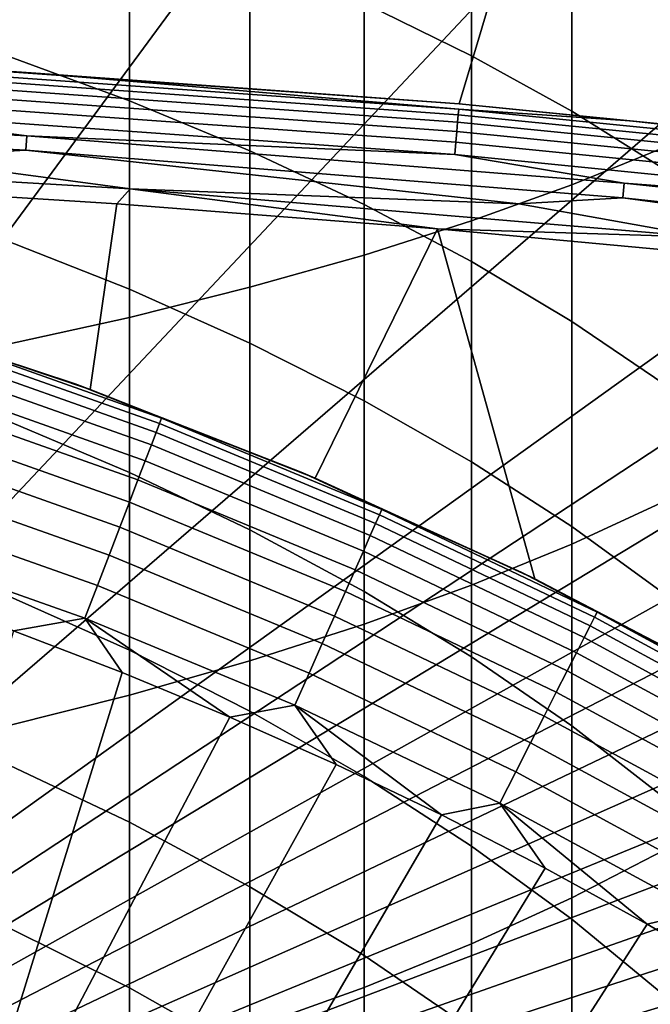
# Model space of a CAD drawing. Header units: metres. Extents: x -109 to 109, y -100 to 58.
# Tile 396 of 642: x 5.89 to 8.38, y 1.68 to 5.57. Entities that reach past the tile are written whole.
import ezdxf

# ---------------------------------------------------------------- set-up
doc = ezdxf.new("R2010")
doc.units = ezdxf.units.M
doc.layers.add('solid_21_062_100_XXX', color=7, linetype='CONTINUOUS')

msp = doc.modelspace()

# ---------------------------------------------------------------- linework, layer by layer
at = {"layer": 'solid_21_062_100_XXX'}
for points in [[(8.435585, 6.487397, 209.678665), (8.06863, 6.358932, 210.160538), (8.06863, 4.919364, 209.742889), (8.435585, 5.068746, 209.267075)], [(7.247845, 6.450282, 195.814819), (7.672235, 6.260195, 196.223633), (7.672235, 5.429248, 195.814957), (7.247845, 5.637002, 195.414841)], [(8.06863, 6.358932, 210.160538), (7.672235, 6.23641, 210.620132), (7.672235, 4.776891, 210.196686), (8.06863, 4.919364, 209.742889)], [(5.08588, 5.420014, 25.515415), (7.62369, 5.239478, 25.515415), (7.891796, 6.137919, 0.004598), (5.265005, 6.329423, 0.004598)], [(7.672235, 6.23641, 210.620132), (7.247845, 6.120275, 211.055756), (7.247845, 4.641847, 210.626816), (7.672235, 4.776891, 210.196686)], [(7.672235, 6.260195, 196.223633), (8.06863, 6.059652, 196.654922), (8.06863, 5.210064, 196.237091), (7.672235, 5.429248, 195.814957)], [(5.822664, 6.184336, 194.360733), (6.321368, 6.015237, 194.686401), (6.321368, 5.251643, 194.268494), (5.822664, 5.434801, 193.950516)], [(6.401216, 6.093125, -2.522458), (6.788165, 6.020879, -2.737278), (2.20382, -0.203363, -19.838242), (5.638317, 6.114658, -2.47962)], [(7.247845, 6.120275, 211.055756), (6.797007, 6.010954, 211.46582), (6.797007, 4.514725, 211.031723), (7.247845, 4.641847, 210.626816)], [(7.62369, 5.239478, 25.515415), (10.155347, 4.986932, 25.515415), (10.512141, 5.870016, 0.004598), (7.891796, 6.137919, 0.004598)], [(8.06863, 6.059652, 196.654922), (8.435585, 5.849383, 197.107132), (8.435585, 4.980251, 196.679688), (8.06863, 5.210064, 196.237091)], [(7.649798, 5.97846, -2.837497), (7.951026, 5.908294, -3.046603), (2.20382, -0.203363, -19.838242), (6.788165, 6.020879, -2.737278)], [(6.321368, 6.015237, 194.686401), (6.797007, 5.83257, 195.038193), (6.797007, 5.05379, 194.611984), (6.321368, 5.251643, 194.268494)], [(6.797007, 6.010954, 211.46582), (6.321368, 5.908844, 211.848831), (6.321368, 4.395988, 211.409927), (6.797007, 4.514725, 211.031723)], [(8.882337, 5.845088, -3.203934), (9.128871, 5.775944, -3.410232), (2.20382, -0.203363, -19.838242), (7.951026, 5.908294, -3.046603)], [(6.321368, 5.908844, 211.848831), (5.822664, 5.814318, 212.203415), (5.822664, 4.286071, 211.760025), (6.321368, 4.395988, 211.409927)], [(6.797007, 5.83257, 195.038193), (7.247845, 5.637002, 195.414841), (7.247845, 4.841963, 194.979736), (6.797007, 5.05379, 194.611984)], [(10.096917, 5.693861, -3.619426), (10.322753, 5.622829, -3.830911), (2.20382, -0.203363, -19.838242), (9.128871, 5.775944, -3.410232)], [(10.322753, 5.622829, -3.830911), (10.926107, 5.538203, -4.063417), (2.20382, -0.203363, -19.838242)], [(7.247845, 5.637002, 195.414841), (7.672235, 5.429248, 195.814957), (7.672235, 4.616937, 195.370392), (7.247845, 4.841963, 194.979736)], [(11.292457, 5.525738, -4.081341), (11.534585, 5.447819, -4.311747), (2.20382, -0.203363, -19.838242), (10.926107, 5.538203, -4.063417)], [(3.560844, 5.487441, 25.578373), (5.931958, 5.361589, 25.578373), (5.08588, 5.420014, 25.515415)], [(5.084708, 5.399403, 25.640709), (5.931958, 5.361589, 25.578373), (3.560844, 5.487441, 25.578373)], [(11.534585, 5.447819, -4.311747), (12.148206, 5.351686, -4.575871), (2.20382, -0.203363, -19.838242)], [(5.931958, 5.361589, 25.578373), (7.62369, 5.239478, 25.515415), (5.08588, 5.420014, 25.515415)], [(5.822664, 5.434801, 193.950516), (6.321368, 5.251643, 194.268494), (6.321368, 4.507024, 193.817642), (5.822664, 4.703891, 193.50798)], [(7.672235, 5.429248, 195.814957), (8.06863, 5.210064, 196.237091), (8.06863, 4.379531, 195.782547), (7.672235, 4.616937, 195.370392)], [(5.08176, 5.34758, 25.75736), (7.617514, 5.167191, 25.75736), (7.620041, 5.196775, 25.700699), (5.083446, 5.377224, 25.700699)], [(5.083446, 5.377224, 25.700699), (7.620041, 5.196775, 25.700699), (7.621932, 5.218909, 25.640709), (5.084708, 5.399403, 25.640709)], [(5.084708, 5.399403, 25.640709), (7.621932, 5.218909, 25.640709), (5.931958, 5.361589, 25.578373)], [(12.468019, 5.341693, -4.586999), (12.767609, 5.249381, -4.856951), (2.20382, -0.203363, -19.838242), (12.148206, 5.351686, -4.575871)], [(5.079677, 5.310956, 25.809769), (7.614391, 5.13064, 25.809769), (7.617514, 5.167191, 25.75736), (5.08176, 5.34758, 25.75736)], [(7.621932, 5.218909, 25.640709), (8.298903, 5.172922, 25.578373), (7.62369, 5.239478, 25.515415), (5.931958, 5.361589, 25.578373)], [(5.077231, 5.26795, 25.857065), (7.610725, 5.087721, 25.857065), (7.614391, 5.13064, 25.809769), (5.079677, 5.310956, 25.809769)], [(5.074462, 5.219268, 25.898474), (7.606575, 5.039137, 25.898474), (7.610725, 5.087721, 25.857065), (5.077231, 5.26795, 25.857065)], [(12.767609, 5.249381, -4.856951), (13.392882, 5.140887, -5.155035), (2.20382, -0.203363, -19.838242)], [(5.915502, 5.113687, 25.933317), (3.550965, 5.239189, 25.933317), (3.548673, 5.181576, 25.961025), (5.911683, 5.056154, 25.961025)], [(3.550965, 5.239189, 25.933317), (5.915502, 5.113687, 25.933317), (5.074462, 5.219268, 25.898474)], [(5.915502, 5.113687, 25.933317), (7.606575, 5.039137, 25.898474), (5.074462, 5.219268, 25.898474)], [(6.321368, 5.251643, 194.268494), (6.797007, 5.05379, 194.611984), (6.797007, 4.294362, 194.152176), (6.321368, 4.507024, 193.817642)], [(7.620041, 5.196775, 25.700699), (10.150488, 4.944349, 25.700699), (10.153007, 4.96642, 25.640709), (7.621932, 5.218909, 25.640709)], [(7.621932, 5.218909, 25.640709), (10.153007, 4.96642, 25.640709), (8.298903, 5.172922, 25.578373)], [(8.298903, 5.172922, 25.578373), (10.155347, 4.986932, 25.515415), (7.62369, 5.239478, 25.515415)], [(5.399462, 5.027841, 25.981146), (5.911683, 5.056154, 25.961025), (3.548673, 5.181576, 25.961025)], [(7.617514, 5.167191, 25.75736), (10.14712, 4.914849, 25.75736), (10.150488, 4.944349, 25.700699), (7.620041, 5.196775, 25.700699)], [(8.06863, 5.210064, 196.237091), (8.435585, 4.980251, 196.679688), (8.435585, 4.130612, 196.214691), (8.06863, 4.379531, 195.782547)], [(13.392882, 5.140887, -5.155035), (14.024377, 5.025797, -5.471242), (2.20382, -0.203363, -19.838242)], [(7.614391, 5.13064, 25.809769), (10.142962, 4.878401, 25.809769), (10.14712, 4.914849, 25.75736), (7.617514, 5.167191, 25.75736)], [(10.153007, 4.96642, 25.640709), (10.660014, 4.921571, 25.578373), (10.155347, 4.986932, 25.515415), (8.298903, 5.172922, 25.578373)], [(8.275881, 4.925542, 25.933317), (5.915502, 5.113687, 25.933317), (5.911683, 5.056154, 25.961025), (8.270537, 4.868132, 25.961025)], [(5.915502, 5.113687, 25.933317), (8.275881, 4.925542, 25.933317), (7.606575, 5.039137, 25.898474)], [(7.610725, 5.087721, 25.857065), (10.138078, 4.835604, 25.857065), (10.142962, 4.878401, 25.809769), (7.614391, 5.13064, 25.809769)], [(7.606575, 5.039137, 25.898474), (10.132548, 4.787158, 25.898474), (10.138078, 4.835604, 25.857065), (7.610725, 5.087721, 25.857065)], [(8.435585, 5.068746, 209.267075), (8.06863, 4.919364, 209.742889), (8.06863, 3.499404, 209.262772), (8.435585, 3.669419, 208.793945)], [(14.024377, 5.025797, -5.471242), (14.662179, 4.904059, -5.805715), (2.20382, -0.203363, -19.838242)], [(6.322922, 4.904069, 25.993347), (4.047796, 5.036667, 25.993347), (5.001908, 4.924289, 25.997431), (6.270504, 4.843844, 25.997431)], [(4.047796, 5.036667, 25.993347), (6.322922, 4.904069, 25.993347), (5.399462, 5.027841, 25.981146)], [(6.322922, 4.904069, 25.993347), (7.8592, 4.844491, 25.981146), (5.911683, 5.056154, 25.961025), (5.399462, 5.027841, 25.981146)], [(7.8592, 4.844491, 25.981146), (8.270537, 4.868132, 25.961025), (5.911683, 5.056154, 25.961025)], [(6.797007, 5.05379, 194.611984), (7.247845, 4.841963, 194.979736), (7.247845, 4.066681, 194.510315), (6.797007, 4.294362, 194.152176)], [(8.275881, 4.925542, 25.933317), (10.132548, 4.787158, 25.898474), (7.606575, 5.039137, 25.898474)], [(14.662179, 4.904059, -5.805715), (15.306518, 4.775291, -6.159501), (2.20382, -0.203363, -19.838242)], [(6.270504, 4.843844, 25.997431), (5.001908, 4.924289, 25.997431), (5.25914, 4.414569, 25.997431), (6.165333, 4.111197, 25.997431)], [(6.322922, 4.904069, 25.993347), (6.270504, 4.843844, 25.997431), (7.537849, 4.745304, 25.997431)], [(6.322922, 4.904069, 25.993347), (7.537849, 4.745304, 25.997431), (8.593913, 4.713344, 25.993347)], [(6.322922, 4.904069, 25.993347), (8.593913, 4.713344, 25.993347), (7.8592, 4.844491, 25.981146)], [(8.06863, 4.919364, 209.742889), (7.672235, 4.776891, 210.196686), (7.672235, 3.337253, 209.709915), (8.06863, 3.499404, 209.262772)], [(10.630442, 4.674889, 25.933317), (8.275881, 4.925542, 25.933317), (8.270537, 4.868132, 25.961025), (10.623578, 4.61764, 25.961025)], [(8.275881, 4.925542, 25.933317), (10.630442, 4.674889, 25.933317), (10.132548, 4.787158, 25.898474)], [(8.593913, 4.713344, 25.993347), (10.312927, 4.593195, 25.981146), (8.270537, 4.868132, 25.961025), (7.8592, 4.844491, 25.981146)], [(10.312927, 4.593195, 25.981146), (10.623578, 4.61764, 25.961025), (8.270537, 4.868132, 25.961025)], [(7.537849, 4.745304, 25.997431), (6.270504, 4.843844, 25.997431), (6.165333, 4.111197, 25.997431), (7.054151, 3.760159, 25.997431)], [(7.247845, 4.841963, 194.979736), (7.672235, 4.616937, 195.370392), (7.672235, 3.824811, 194.890778), (7.247845, 4.066681, 194.510315)], [(15.866843, 4.70366, -6.339982), (15.957509, 4.639394, -6.532876), (2.20382, -0.203363, -19.838242), (15.306518, 4.775291, -6.159501)], [(7.672235, 4.776891, 210.196686), (7.247845, 4.641847, 210.626816), (7.247845, 3.183557, 210.133743), (7.672235, 3.337253, 209.709915)], [(7.537849, 4.745304, 25.997431), (7.054151, 3.760159, 25.997431), (7.923085, 3.362446, 25.997431)], [(8.803679, 4.62868, 25.997431), (7.537849, 4.745304, 25.997431), (7.923085, 3.362446, 25.997431), (8.769681, 2.919181, 25.997431)], [(8.593913, 4.713344, 25.993347), (7.537849, 4.745304, 25.997431), (8.803679, 4.62868, 25.997431)], [(5.822664, 4.703891, 193.50798), (6.321368, 4.507024, 193.817642), (6.321368, 3.782801, 193.334717), (5.822664, 3.993002, 193.033936)], [(15.957509, 4.639394, -6.532876), (16.615204, 4.496038, -6.926743), (2.20382, -0.203363, -19.838242)], [(7.247845, 4.641847, 210.626816), (6.797007, 4.514725, 211.031723), (6.797007, 3.038876, 210.532715), (7.247845, 3.183557, 210.133743)], [(7.672235, 4.616937, 195.370392), (8.06863, 4.379531, 195.782547), (8.06863, 3.569636, 195.292175), (7.672235, 3.824811, 194.890778)], [(6.797007, 4.514725, 211.031723), (6.321368, 4.395988, 211.409927), (6.321368, 2.90374, 210.905365), (6.797007, 3.038876, 210.532715)], [(16.955978, 4.465414, -6.994557), (17.27968, 4.344947, -7.341862), (2.20382, -0.203363, -19.838242), (16.615204, 4.496038, -6.926743)], [(6.321368, 4.507024, 193.817642), (6.797007, 4.294362, 194.152176), (6.797007, 3.555736, 193.659637), (6.321368, 3.782801, 193.334717)], [(5.196455, 4.433597, 26.844654), (6.106299, 4.132605, 26.844654), (6.165333, 4.111197, 25.997431), (5.25914, 4.414569, 25.997431)], [(5.559954, 4.311779, 27.018965), (6.106299, 4.132605, 26.844654), (5.196455, 4.433597, 26.844654)], [(6.321368, 4.395988, 211.409927), (5.822664, 4.286071, 211.760025), (5.822664, 2.778641, 211.250336), (6.321368, 2.90374, 210.905365)], [(8.06863, 4.379531, 195.782547), (8.435585, 4.130612, 196.214691), (8.435585, 3.302086, 195.713043), (8.06863, 3.569636, 195.292175)], [(17.27968, 4.344947, -7.341862), (17.950905, 4.186233, -7.777926), (2.20382, -0.203363, -19.838242)], [(5.541219, 4.254118, 27.362629), (6.426168, 3.940741, 27.362629), (6.439723, 3.976053, 27.192122), (5.552907, 4.290091, 27.192122)], [(5.552907, 4.290091, 27.192122), (6.439723, 3.976053, 27.192122), (6.447896, 3.997343, 27.018965), (5.559954, 4.311779, 27.018965)], [(5.559954, 4.311779, 27.018965), (6.447896, 3.997343, 27.018965), (6.106299, 4.132605, 26.844654)], [(6.797007, 4.294362, 194.152176), (7.247845, 4.066681, 194.510315), (7.247845, 3.312634, 194.007507), (6.797007, 3.555736, 193.659637)], [(5.524979, 4.204135, 27.529186), (6.407334, 3.891677, 27.529186), (6.426168, 3.940741, 27.362629), (5.541219, 4.254118, 27.362629)], [(5.50431, 4.140523, 27.690523), (6.383365, 3.829234, 27.690523), (6.407334, 3.891677, 27.529186), (5.524979, 4.204135, 27.529186)], [(17.950905, 4.186233, -7.777926), (19.11861, 3.908724, -8.540376), (2.20382, -0.203363, -19.838242)], [(5.47937, 4.063767, 27.845409), (6.354442, 3.753888, 27.845409), (6.383365, 3.829234, 27.690523), (5.50431, 4.140523, 27.690523)], [(6.106299, 4.132605, 26.844654), (6.998835, 3.783616, 26.844654), (7.054151, 3.760159, 25.997431), (6.165333, 4.111197, 25.997431)], [(6.447896, 3.997343, 27.018965), (6.998835, 3.783616, 26.844654), (6.106299, 4.132605, 26.844654)], [(5.45035, 3.974452, 27.992664), (6.320787, 3.666214, 27.992664), (6.354442, 3.753888, 27.845409), (5.47937, 4.063767, 27.845409)], [(7.247845, 4.066681, 194.510315), (7.672235, 3.824811, 194.890778), (7.672235, 3.054383, 194.377045), (7.247845, 3.312634, 194.007507)], [(5.41747, 3.87326, 28.131165), (6.282657, 3.566882, 28.131165), (6.320787, 3.666214, 27.992664), (5.45035, 3.974452, 27.992664)], [(5.822664, 3.993002, 193.033936), (6.321368, 3.782801, 193.334717), (6.321368, 3.080355, 192.820633), (5.822664, 3.303488, 192.529312)], [(6.426168, 3.940741, 27.362629), (7.293504, 3.581479, 27.362629), (7.308889, 3.616033, 27.192122), (6.439723, 3.976053, 27.192122)], [(6.439723, 3.976053, 27.192122), (7.308889, 3.616033, 27.192122), (7.318164, 3.636866, 27.018965), (6.447896, 3.997343, 27.018965)], [(6.447896, 3.997343, 27.018965), (7.318164, 3.636866, 27.018965), (6.998835, 3.783616, 26.844654)], [(6.407334, 3.891677, 27.529186), (7.272128, 3.533468, 27.529186), (7.293504, 3.581479, 27.362629), (6.426168, 3.940741, 27.362629)], [(19.865417, 3.779403, -8.881146), (20.277086, 3.641571, -9.274371), (2.20382, -0.203363, -19.838242), (19.11861, 3.908724, -8.540376)], [(6.383365, 3.829234, 27.690523), (7.244924, 3.472364, 27.690523), (7.272128, 3.533468, 27.529186), (6.407334, 3.891677, 27.529186)], [(5.380983, 3.760962, 28.259855), (6.240342, 3.456647, 28.259855), (6.282657, 3.566882, 28.131165), (5.41747, 3.87326, 28.131165)], [(6.354442, 3.753888, 27.845409), (7.212097, 3.398636, 27.845409), (7.244924, 3.472364, 27.690523), (6.383365, 3.829234, 27.690523)], [(7.672235, 3.824811, 194.890778), (8.06863, 3.569636, 195.292175), (8.06863, 2.781925, 194.766907), (7.672235, 3.054383, 194.377045)], [(6.321368, 3.782801, 193.334717), (6.797007, 3.555736, 193.659637), (6.797007, 2.839319, 193.13533), (6.321368, 3.080355, 192.820633)], [(6.998835, 3.783616, 26.844654), (7.871532, 3.387618, 26.844654), (7.923085, 3.362446, 25.997431), (7.054151, 3.760159, 25.997431)], [(7.318164, 3.636866, 27.018965), (7.871532, 3.387618, 26.844654), (6.998835, 3.783616, 26.844654)], [(5.341165, 3.638414, 28.377752), (6.194165, 3.336351, 28.377752), (6.240342, 3.456647, 28.259855), (5.380983, 3.760962, 28.259855)], [(6.320787, 3.666214, 27.992664), (7.1739, 3.312844, 27.992664), (7.212097, 3.398636, 27.845409), (6.354442, 3.753888, 27.845409)], [(6.282657, 3.566882, 28.131165), (7.130623, 3.215642, 28.131165), (7.1739, 3.312844, 27.992664), (6.320787, 3.666214, 27.992664)], [(8.435585, 3.669419, 208.793945), (8.06863, 3.499404, 209.262772), (8.06863, 2.101762, 208.721115), (8.435585, 2.292085, 208.260162)], [(20.277086, 3.641571, -9.274371), (21.426182, 3.384919, -9.979518), (2.20382, -0.203363, -19.838242)], [(5.29832, 3.506551, 28.483959), (6.144477, 3.206911, 28.483959), (6.194165, 3.336351, 28.377752), (5.341165, 3.638414, 28.377752)], [(7.308889, 3.616033, 27.192122), (8.158021, 3.211018, 27.192122), (8.168374, 3.231336, 27.018965), (7.318164, 3.636866, 27.018965)], [(7.318164, 3.636866, 27.018965), (8.168374, 3.231336, 27.018965), (7.871532, 3.387618, 26.844654)], [(7.272128, 3.533468, 27.529186), (8.11699, 3.130489, 27.529186), (8.140849, 3.177316, 27.362629), (7.293504, 3.581479, 27.362629)], [(7.293504, 3.581479, 27.362629), (8.140849, 3.177316, 27.362629), (8.158021, 3.211018, 27.192122), (7.308889, 3.616033, 27.192122)], [(6.240342, 3.456647, 28.259855), (7.082597, 3.107774, 28.259855), (7.130623, 3.215642, 28.131165), (6.282657, 3.566882, 28.131165)], [(6.797007, 3.555736, 193.659637), (7.247845, 3.312634, 194.007507), (7.247845, 2.58126, 193.472244), (6.797007, 2.839319, 193.13533)], [(8.06863, 3.569636, 195.292175), (8.435585, 3.302086, 195.713043), (8.435585, 2.496254, 195.17569), (8.06863, 2.781925, 194.766907)], [(5.29832, 3.506551, 28.483959), (5.862387, 3.157206, 28.576704), (6.144477, 3.206911, 28.483959)], [(7.244924, 3.472364, 27.690523), (8.086624, 3.070894, 27.690523), (8.11699, 3.130489, 27.529186), (7.272128, 3.533468, 27.529186)], [(7.212097, 3.398636, 27.845409), (8.049984, 2.998984, 27.845409), (8.086624, 3.070894, 27.690523), (7.244924, 3.472364, 27.690523)], [(8.06863, 3.499404, 209.262772), (7.672235, 3.337253, 209.709915), (7.672235, 1.920241, 209.160767), (8.06863, 2.101762, 208.721115)], [(6.194165, 3.336351, 28.377752), (7.030187, 2.990059, 28.377752), (7.082597, 3.107774, 28.259855), (6.240342, 3.456647, 28.259855)], [(21.426182, 3.384919, -9.979518), (22.566349, 3.138334, -10.657005), (2.20382, -0.203363, -19.838242)], [(7.1739, 3.312844, 27.992664), (8.00735, 2.915309, 27.992664), (8.049984, 2.998984, 27.845409), (7.212097, 3.398636, 27.845409)], [(7.871532, 3.387618, 26.844654), (8.721915, 2.945735, 26.844654), (8.769681, 2.919181, 25.997431), (7.923085, 3.362446, 25.997431)], [(8.168374, 3.231336, 27.018965), (8.721915, 2.945735, 26.844654), (7.871532, 3.387618, 26.844654)], [(6.144477, 3.206911, 28.483959), (6.973794, 2.863397, 28.483959), (7.030187, 2.990059, 28.377752), (6.194165, 3.336351, 28.377752)], [(7.130623, 3.215642, 28.131165), (7.959045, 2.820506, 28.131165), (8.00735, 2.915309, 27.992664), (7.1739, 3.312844, 27.992664)], [(7.672235, 3.337253, 209.709915), (7.247845, 3.183557, 210.133743), (7.247845, 1.748186, 209.577469), (7.672235, 1.920241, 209.160767)], [(7.247845, 3.312634, 194.007507), (7.672235, 3.054383, 194.377045), (7.672235, 2.30712, 193.830154), (7.247845, 2.58126, 193.472244)], [(5.822664, 3.303488, 192.529312), (6.321368, 3.080355, 192.820633), (6.321368, 2.401025, 192.276367), (5.822664, 2.636665, 191.995056)], [(8.158021, 3.211018, 27.192122), (8.984793, 2.762117, 27.192122), (8.996195, 2.781866, 27.018965), (8.168374, 3.231336, 27.018965)], [(8.168374, 3.231336, 27.018965), (8.996195, 2.781866, 27.018965), (8.721915, 2.945735, 26.844654)], [(6.144477, 3.206911, 28.483959), (5.862387, 3.157206, 28.576704), (6.292349, 2.992604, 28.576704)], [(6.144477, 3.206911, 28.483959), (6.292349, 2.992604, 28.576704), (6.717695, 2.81642, 28.576704)], [(6.144477, 3.206911, 28.483959), (6.717695, 2.81642, 28.576704), (6.973794, 2.863397, 28.483959)], [(7.082597, 3.107774, 28.259855), (7.905439, 2.715298, 28.259855), (7.959045, 2.820506, 28.131165), (7.130623, 3.215642, 28.131165)], [(8.140849, 3.177316, 27.362629), (8.96588, 2.729361, 27.362629), (8.984793, 2.762117, 27.192122), (8.158021, 3.211018, 27.192122)], [(5.862387, 3.157206, 28.576704), (5.171012, 0.74661, 30.020081), (5.54891, 0.596253, 30.020081), (6.292349, 2.992604, 28.576704)], [(7.247845, 3.183557, 210.133743), (6.797007, 3.038876, 210.532715), (6.797007, 1.586224, 209.969742), (7.247845, 1.748186, 209.577469)], [(8.11699, 3.130489, 27.529186), (8.939603, 2.683847, 27.529186), (8.96588, 2.729361, 27.362629), (8.140849, 3.177316, 27.362629)], [(23.697847, 2.901524, -11.307635), (23.166414, -0.126966, -19.628342), (2.20382, -0.203363, -19.838242), (22.566349, 3.138334, -10.657005)], [(8.086624, 3.070894, 27.690523), (8.90616, 2.625922, 27.690523), (8.939603, 2.683847, 27.529186), (8.11699, 3.130489, 27.529186)], [(6.321368, 3.080355, 192.820633), (6.797007, 2.839319, 193.13533), (6.797007, 2.146479, 192.580231), (6.321368, 2.401025, 192.276367)], [(7.030187, 2.990059, 28.377752), (7.846941, 2.600488, 28.377752), (7.905439, 2.715298, 28.259855), (7.082597, 3.107774, 28.259855)], [(6.797007, 3.038876, 210.532715), (6.321368, 2.90374, 210.905365), (6.321368, 1.434945, 210.336136), (6.797007, 1.586224, 209.969742)], [(7.672235, 3.054383, 194.377045), (8.06863, 2.781925, 194.766907), (8.06863, 2.017899, 194.207748), (7.672235, 2.30712, 193.830154)], [(8.049984, 2.998984, 27.845409), (8.865808, 2.556028, 27.845409), (8.90616, 2.625922, 27.690523), (8.086624, 3.070894, 27.690523)], [(8.00735, 2.915309, 27.992664), (8.818851, 2.474699, 27.992664), (8.865808, 2.556028, 27.845409), (8.049984, 2.998984, 27.845409)], [(6.717695, 2.81642, 28.576704), (6.292349, 2.992604, 28.576704), (5.54891, 0.596253, 30.020081)], [(6.973794, 2.863397, 28.483959), (7.783995, 2.476951, 28.483959), (7.846941, 2.600488, 28.377752), (7.030187, 2.990059, 28.377752)], [(6.321368, 2.90374, 210.905365), (5.822664, 2.778641, 211.250336), (5.822664, 1.294903, 210.675323), (6.321368, 1.434945, 210.336136)], [(7.959045, 2.820506, 28.131165), (8.765652, 2.382554, 28.131165), (8.818851, 2.474699, 27.992664), (8.00735, 2.915309, 27.992664)], [(6.973794, 2.863397, 28.483959), (6.717695, 2.81642, 28.576704), (7.138115, 2.628782, 28.576704)], [(6.973794, 2.863397, 28.483959), (7.138115, 2.628782, 28.576704), (7.553299, 2.429828, 28.576704)], [(6.973794, 2.863397, 28.483959), (7.553299, 2.429828, 28.576704), (7.783995, 2.476951, 28.483959)], [(7.138115, 2.628782, 28.576704), (6.717695, 2.81642, 28.576704), (5.54891, 0.596253, 30.020081), (5.922441, 0.435357, 30.020081)], [(6.797007, 2.839319, 193.13533), (7.247845, 2.58126, 193.472244), (7.247845, 1.873955, 192.905563), (6.797007, 2.146479, 192.580231)], [(7.905439, 2.715298, 28.259855), (8.706613, 2.280296, 28.259855), (8.765652, 2.382554, 28.131165), (7.959045, 2.820506, 28.131165)], [(8.06863, 2.781925, 194.766907), (8.435585, 2.496254, 195.17569), (8.435585, 1.714652, 194.603668), (8.06863, 2.017899, 194.207748)], [(7.846941, 2.600488, 28.377752), (8.642186, 2.168705, 28.377752), (8.706613, 2.280296, 28.259855), (7.905439, 2.715298, 28.259855)], [(5.822664, 2.636665, 191.995056), (6.321368, 2.401025, 192.276367), (6.321368, 1.746108, 191.702942), (5.822664, 1.993806, 191.432205)], [(7.553299, 2.429828, 28.576704), (7.138115, 2.628782, 28.576704), (5.922441, 0.435357, 30.020081), (6.291314, 0.264049, 30.020081)], [(7.247845, 2.58126, 193.472244), (7.672235, 2.30712, 193.830154), (7.672235, 1.584449, 193.25116), (7.247845, 1.873955, 192.905563)], [(7.783995, 2.476951, 28.483959), (8.572862, 2.048631, 28.483959), (8.642186, 2.168705, 28.377752), (7.846941, 2.600488, 28.377752)], [(7.783995, 2.476951, 28.483959), (7.553299, 2.429828, 28.576704), (7.962944, 2.219705, 28.576704)], [(7.783995, 2.476951, 28.483959), (7.962944, 2.219705, 28.576704), (8.366748, 1.998565, 28.576704)], [(7.783995, 2.476951, 28.483959), (8.366748, 1.998565, 28.576704), (8.572862, 2.048631, 28.483959)], [(7.962944, 2.219705, 28.576704), (7.553299, 2.429828, 28.576704), (6.291314, 0.264049, 30.020081), (6.655237, 0.082462, 30.020081)], [(6.321368, 2.401025, 192.276367), (6.797007, 2.146479, 192.580231), (6.797007, 1.478536, 191.995407), (6.321368, 1.746108, 191.702942)], [(7.672235, 2.30712, 193.830154), (8.06863, 2.017899, 194.207748), (8.06863, 1.279017, 193.615768), (7.672235, 1.584449, 193.25116)], [(8.435585, 2.292085, 208.260162), (8.06863, 2.101762, 208.721115), (8.06863, 0.729103, 208.118958), (8.435585, 0.939371, 207.666748)], [(8.366748, 1.998565, 28.576704), (7.962944, 2.219705, 28.576704), (6.655237, 0.082462, 30.020081), (7.013924, -0.10926, 30.020081)], [(6.797007, 2.146479, 192.580231), (7.247845, 1.873955, 192.905563), (7.247845, 1.192068, 192.308533), (6.797007, 1.478536, 191.995407)], [(8.06863, 2.101762, 208.721115), (7.672235, 1.920241, 209.160767), (7.672235, 0.528559, 208.550247), (8.06863, 0.729103, 208.118958)], [(8.572862, 2.048631, 28.483959), (8.366748, 1.998565, 28.576704), (8.764416, 1.766572, 28.576704)], [(5.822664, 1.993806, 191.432205), (6.321368, 1.746108, 191.702942), (6.321368, 1.116852, 191.101486), (5.822664, 1.376135, 190.841812)], [(8.764416, 1.766572, 28.576704), (8.366748, 1.998565, 28.576704), (7.013924, -0.10926, 30.020081), (7.367093, -0.310967, 30.020081)], [(8.06863, 2.017899, 194.207748), (8.435585, 1.714652, 194.603668), (8.435585, 0.958772, 193.998062), (8.06863, 1.279017, 193.615768)], [(7.672235, 1.920241, 209.160767), (7.247845, 1.748186, 209.577469), (7.247845, 0.338473, 208.959061), (7.672235, 0.528559, 208.550247)], [(7.247845, 1.873955, 192.905563), (7.672235, 1.584449, 193.25116), (7.672235, 0.887748, 192.641159), (7.247845, 1.192068, 192.308533)], [(9.155655, 1.523895, 28.576704), (8.764416, 1.766572, 28.576704), (7.367093, -0.310967, 30.020081), (7.714465, -0.522499, 30.020081)], [(6.321368, 1.746108, 191.702942), (6.797007, 1.478536, 191.995407), (6.797007, 0.836766, 191.381989), (6.321368, 1.116852, 191.101486)], [(7.247845, 1.748186, 209.577469), (6.797007, 1.586224, 209.969742), (6.797007, 0.159538, 209.343887), (7.247845, 0.338473, 208.959061)]]:
    msp.add_3dface(points, dxfattribs=at)

doc.saveas('drawing.dxf')
